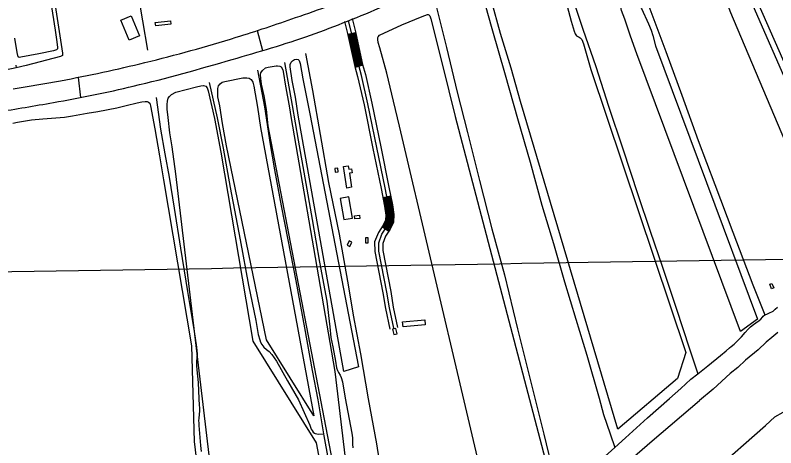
# Model space of a CAD drawing. Extents: x 3855477 to 3893699, y 299188 to 325115.
# Drawn here: x 3871314 to 3874161, y 307174 to 308792 of the extents above; entities that cross this region are included whole.
import ezdxf

# ---------------------------------------------------------------- set-up
doc = ezdxf.new("R2010")
doc.units = 0
for name, color, linetype in [('V-BLDG-OTLN', 7, 'Continuous'), ('V-GRID-MAJR', 7, 'Continuous'), ('V-LEVE-TOET', 7, 'Continuous'), ('V-ROAD-CNTR', 7, 'Continuous'), ('V-SITE-VEGE', 7, 'Continuous'), ('V-TOPO-SHOR', 7, 'Continuous')]:
    doc.layers.add(name, color=color, linetype=linetype)

msp = doc.modelspace()

# ---------------------------------------------------------------- linework, layer by layer
at = {"layer": 'V-BLDG-OTLN'}
for points in [[(3871747.8, 308789.9), (3871779.2, 308715), (3871740.8, 308698.9), (3871709.4, 308773.8)], [(3871895.9, 308758.1), (3871839.7, 308752.1), (3871838.3, 308764.8), (3871894.6, 308770.8)], [(3872555, 308145.6), (3872542.8, 308225.8), (3872560.2, 308228.4), (3872562.1, 308216.3), (3872572.2, 308217.9), (3872574.5, 308202.6), (3872564.6, 308201.1), (3872572.7, 308148.3)], [(3872510.6, 308218.8), (3872511.5, 308204.9), (3872522.7, 308205.6), (3872521.8, 308219.5)], [(3872529.8, 308106.5), (3872543.7, 308027.2), (3872576, 308032.9), (3872562.1, 308112.1)], [(3872583.8, 308042), (3872602, 308043.8), (3872603.2, 308031.5), (3872584.9, 308029.8)], [(3872563.7, 307947.9), (3872555.9, 307931.4), (3872566.1, 307926.5), (3872574, 307943.1)], [(3872624.7, 307940.1), (3872635.1, 307940.1), (3872635.1, 307959.3), (3872624.7, 307959.3)], [(3874144.7, 307768.5), (3874138.1, 307785.5), (3874146.2, 307788.7), (3874152.9, 307771.7)], [(3872763.7, 307644.5), (3872847.1, 307652), (3872848.8, 307633.7), (3872765.4, 307626.2)], [(3872726.3, 307617.8), (3872730.6, 307597.5), (3872743.1, 307600.1), (3872738.8, 307620.4)]]:
    msp.add_lwpolyline(points, close=True, dxfattribs=at)
at = {"layer": 'V-GRID-MAJR'}
msp.add_spline([(3859685.5, 307646.8), (3864995.7, 307731.4), (3870305.8, 307816.8), (3875615.9, 307902.9), (3880925.9, 307989.8), (3886236, 308077.5), (3891546.1, 308165.9)], degree=3, dxfattribs=at)
at = {"layer": 'V-LEVE-TOET'}
msp.add_lwpolyline([(3873926.9, 307084.3), (3874122.5, 307257.3), (3874157.7, 307288.9), (3874188, 307306.8)], dxfattribs=at)
at = {"layer": 'V-ROAD-CNTR'}
for p, q in [((3872588, 308726.2), (3872558.7, 308719.7)), ((3872615, 308604.9), (3872586.1, 308597)), ((3872719.4, 308114.9), (3872689.9, 308109.2)), ((3872711.6, 307983.8), (3872686.4, 307999.9))]:
    msp.add_line(p, q, dxfattribs=at)
for points in [[(3872546.5, 308768.3), (3872557.9, 308723.5), (3872585.1, 308600.6), (3872595.5, 308562.4), (3872619.6, 308456.9), (3872652.8, 308293.9), (3872683.4, 308143.5), (3872695.9, 308078.1), (3872700.5, 308044.5), (3872699.8, 308025.4), (3872690.6, 308006.7), (3872673.1, 307979.2), (3872659.3, 307943.9), (3872659.4, 307908.2), (3872690.3, 307752.8), (3872699.6, 307694.4), (3872715.9, 307617.9)], [(3872730.6, 307621.1), (3872714.3, 307697.1), (3872705.1, 307755.4), (3872674.4, 307909.7), (3872674.3, 307941.1), (3872686.6, 307972.4), (3872703.7, 307999.3), (3872714.7, 308021.6), (3872715.5, 308045.3), (3872710.7, 308080.6), (3872698.1, 308146.4), (3872667.5, 308296.8), (3872634.3, 308460.1), (3872610.1, 308566.1), (3872599.6, 308604.2), (3872572.5, 308727), (3872561.2, 308771.5)], [(3872574.6, 308779.5), (3872587.1, 308730.4), (3872614.2, 308607.9), (3872624.6, 308569.8), (3872648.9, 308463.3), (3872682.2, 308299.8), (3872712.8, 308149.3), (3872725.5, 308083), (3872730.6, 308046), (3872729.6, 308017.9), (3872716.8, 307992), (3872700, 307965.6), (3872689.4, 307938.3), (3872689.4, 307911.2), (3872719.8, 307758), (3872729.1, 307699.9), (3872745.3, 307624.2)], [(3872220.1, 308734.6), (3872240.1, 308659.9)], [(3872561.6, 308720.4), (3872588, 308601.4), (3872588.9, 308597.8)], [(3872564.6, 308721), (3872590.9, 308602.1), (3872591.8, 308598.6)], [(3872567.5, 308721.7), (3872593.8, 308602.8), (3872594.7, 308599.4)], [(3872570.4, 308722.3), (3872596.7, 308603.5), (3872597.6, 308600.2)], [(3872573.4, 308723), (3872599.6, 308604.2), (3872600.5, 308601)], [(3872576.3, 308723.6), (3872602.5, 308605), (3872603.4, 308601.8)], [(3872579.2, 308724.3), (3872605.4, 308605.7), (3872606.3, 308602.5)], [(3872582.1, 308724.9), (3872608.4, 308606.4), (3872609.2, 308603.3)], [(3872585.1, 308725.6), (3872611.3, 308607.1), (3872612.1, 308604.1)], [(3871559.1, 308484.1), (3871551.4, 308559.7)], [(3872692.9, 308109.8), (3872698.9, 308078.6), (3872703.5, 308044.7), (3872702.8, 308024.6), (3872693.3, 308005.2), (3872688.9, 307998.3)], [(3872695.8, 308110.3), (3872701.8, 308079.1), (3872706.5, 308044.8), (3872705.8, 308023.9), (3872695.9, 308003.7), (3872691.4, 307996.7)], [(3872698.8, 308110.9), (3872704.8, 308079.6), (3872709.5, 308045), (3872708.7, 308023.1), (3872698.5, 308002.3), (3872693.9, 307995.1)], [(3872701.7, 308111.5), (3872707.8, 308080.1), (3872712.5, 308045.1), (3872711.7, 308022.4), (3872701.1, 308000.8), (3872696.5, 307993.5)], [(3872704.7, 308112), (3872710.7, 308080.6), (3872715.5, 308045.3), (3872714.7, 308021.6), (3872703.7, 307999.3), (3872699, 307991.9)], [(3872707.6, 308112.6), (3872713.7, 308081), (3872718.6, 308045.4), (3872717.7, 308020.9), (3872706.4, 307997.8), (3872701.5, 307990.3)], [(3872710.6, 308113.2), (3872716.6, 308081.5), (3872721.6, 308045.6), (3872720.6, 308020.2), (3872709, 307996.4), (3872704.1, 307988.6)], [(3872713.5, 308113.7), (3872719.6, 308082), (3872724.6, 308045.7), (3872723.6, 308019.4), (3872711.6, 307994.9), (3872706.6, 307987)], [(3872716.5, 308114.3), (3872722.6, 308082.5), (3872727.6, 308045.9), (3872726.6, 308018.7), (3872714.2, 307993.4), (3872709.1, 307985.4)]]:
    msp.add_lwpolyline(points, dxfattribs=at)
for points in [[(3871246, 308430.1), (3871456.8, 308465.5), (3871756, 308526.8), (3872125.9, 308626.4), (3872419.4, 308717.8), (3872694.2, 308826.9), (3872951.4, 308943.1), (3873197.2, 309062.5), (3873396.1, 309173.9), (3873603.2, 309301.5), (3873850.1, 309473.5), (3874076.9, 309643.6), (3874288.2, 309821.2), (3874524.7, 310044.2), (3874666.7, 310183.4)], [(3871306.7, 308516.8), (3871483.4, 308547.2), (3871799.6, 308615), (3872141.2, 308709.5), (3872363.6, 308783.1), (3872623.5, 308880.1), (3872867.9, 308988.6), (3873088.8, 309092.9), (3873264.9, 309189.6), (3873489.8, 309319.8), (3873684.7, 309452.1), (3873900.8, 309605.6), (3874069.5, 309735.8), (3874209.4, 309855.6), (3874334.7, 309968.6), (3874503.8, 310129.8)]]:
    msp.add_spline(points, degree=3, dxfattribs=at)
at = {"layer": 'V-SITE-VEGE'}
for points in [[(3871351.4, 309424), (3871354.7, 309414.2), (3871376.4, 309277.4), (3871408.4, 309077.9), (3871439.3, 308887.8), (3871463.4, 308736), (3871469.9, 308692.6), (3871472.5, 308671.7), (3871471.8, 308666.1), (3871468.2, 308662.7), (3871457.6, 308658.4), (3871402.8, 308647.6), (3871334.8, 308634.7), (3871328.6, 308634.3), (3871325.5, 308636.6), (3871321.5, 308652.5), (3871312, 308706.1)], [(3874202.8, 308879.5), (3874632.4, 307923.4), (3874520, 307871.7), (3874094.5, 308837.1)], [(3873368.1, 308869.7), (3873395, 308769.7), (3873406.4, 308732.5), (3873409.6, 308723), (3873412.1, 308718.5), (3873414.5, 308715.6), (3873419.4, 308712.7), (3873425.3, 308709.8), (3873428.7, 308707.7), (3873434.8, 308701.7), (3873441, 308684.8), (3873468.8, 308588.9), (3873823.4, 307530.5), (3873792.5, 307433.3), (3873569.8, 307243.1), (3873204.8, 308469.5), (3873169.7, 308594.1), (3873130.4, 308724.2), (3873096.8, 308846)], [(3872729.9, 305936.5), (3872261, 308378.1), (3872255, 308439.3), (3872245.9, 308490.6), (3872235.5, 308534.3), (3872233, 308555.7), (3872232.2, 308570.3), (3872233.5, 308576.3), (3872239.6, 308585.4), (3872251.3, 308595.2), (3872260.5, 308597.8), (3872275.5, 308600.8), (3872290.9, 308603.1), (3872295.8, 308603.2), (3872304.2, 308602), (3872309.5, 308598.5), (3872315.2, 308588.2), (3872318.3, 308574.3), (3872324.6, 308534.2), (3872340.1, 308445), (3872345, 308413.1), (3872510.6, 307459.3), (3872557.3, 307061.1)], [(3871305.5, 308388.2), (3871322.2, 308391.5), (3871374.8, 308400.7), (3871416.7, 308404.5), (3871498, 308410.9), (3871528.1, 308416.1), (3871583.1, 308425.2), (3871623, 308432), (3871694, 308445.4), (3871729.1, 308454.7), (3871770.5, 308464.4), (3871787.7, 308468.5), (3871799.8, 308469.8), (3871807.3, 308469.1), (3871812.9, 308466.7), (3871817.3, 308462.5), (3871820.5, 308452.9), (3871836.1, 308367.3), (3871853.8, 308266.2), (3871868.7, 308176.3), (3871974.1, 307555.6), (3871983.4, 307196.7), (3872160.7, 305717.7)]]:
    msp.add_lwpolyline(points, dxfattribs=at)
for points in [[(3873883.7, 309272), (3873955.8, 309103.3), (3874023.8, 308947.5), (3874075.2, 308828), (3874498, 307863.4), (3874409.8, 307813.8), (3873992.2, 308800.8), (3873941.3, 308934.9), (3873894.5, 309047), (3873856.5, 309145), (3873817.9, 309230.8), (3873794.6, 309293), (3873783.4, 309323), (3873783.4, 309332.5), (3873785.8, 309340.1), (3873792.2, 309349.3), (3873804.2, 309359), (3873817.3, 309366.4), (3873824.6, 309369.7), (3873831.5, 309370), (3873836.6, 309368), (3873841.3, 309361)], [(3873710.8, 308677.6), (3874092.3, 307654.6), (3874028.4, 307609.1), (3873640.8, 308647.5), (3873616.8, 308713.9), (3873595.2, 308777.6), (3873583.4, 308809.3), (3873580.3, 308823.1), (3873580.6, 308828.7), (3873583.2, 308837.1), (3873587.5, 308841.9), (3873598, 308848.6), (3873611.8, 308852.4), (3873623, 308852), (3873631.1, 308849.1), (3873640.7, 308841.8), (3873648.8, 308832.7), (3873657.8, 308817.4), (3873684.7, 308760.4), (3873694.4, 308736.1), (3873700.2, 308716)], [(3872961.2, 308413.1), (3873303.1, 307106.7), (3873322.9, 307007.4), (3873115.7, 306835.8), (3872752, 308377.6), (3872729.8, 308470.3), (3872704.4, 308575), (3872678.9, 308669.6), (3872672.9, 308690.5), (3872670.8, 308701.2), (3872670.6, 308703.2), (3872671.5, 308709.3), (3872672.1, 308711.1), (3872677.8, 308717.2), (3872761.5, 308755.6), (3872837.3, 308786.9), (3872857.1, 308794.5), (3872859.8, 308794.7), (3872861.8, 308793.9), (3872865.9, 308789.5), (3872869.9, 308778.2), (3872906.9, 308630.4), (3872937.1, 308508.7)], [(3872416.3, 308422.9), (3872599.3, 307476.8), (3872543.3, 307459.3), (3872373.5, 308418), (3872362.6, 308485.2), (3872350.2, 308548.2), (3872342.9, 308599.5), (3872343.4, 308608.3), (3872346.7, 308616.1), (3872352.1, 308622.1), (3872359.6, 308626.1), (3872366.2, 308627.2), (3872372.5, 308626.1), (3872376.6, 308622.5), (3872379.9, 308611.6), (3872391, 308554)], [(3872232.1, 308372.1), (3872431.3, 307293), (3872254, 307577.4), (3872105.3, 308303.4), (3872090.2, 308386.4), (3872079.3, 308452.6), (3872072.9, 308486.5), (3872072.3, 308504.7), (3872072.5, 308518.1), (3872075.2, 308528.4), (3872080.5, 308535.2), (3872088.9, 308541.2), (3872098.5, 308544), (3872165.8, 308557.8), (3872181, 308558.2), (3872189, 308557.1), (3872197.3, 308551.8), (3872203.3, 308541.2), (3872207.1, 308527.2), (3872220.3, 308448)], [(3872084, 308280.3), (3872202.7, 307573.1), (3872440.7, 307192.4), (3872687.9, 305888.4), (3872207.4, 305735.2), (3871915.2, 308198.3), (3871900.8, 308299.3), (3871892.7, 308351.8), (3871885.8, 308409.1), (3871882.6, 308440.7), (3871882.2, 308458.5), (3871884, 308470.9), (3871886.7, 308481.2), (3871890.9, 308487.8), (3871899, 308495.4), (3871914.8, 308504.3), (3871992.3, 308524.1), (3872009, 308527.8), (3872019.2, 308528.7), (3872027.4, 308526.1), (3872032.9, 308519.9), (3872036.3, 308509.1), (3872059.6, 308405.9)]]:
    msp.add_lwpolyline(points, close=True, dxfattribs=at)
at = {"layer": 'V-TOPO-SHOR'}
msp.add_line((3871315.8, 308604.9), (3871317.7, 308595.9), dxfattribs=at)
for points in [[(3871646.8, 309728.1), (3871666.8, 309577.7), (3871672.5, 309501), (3871671.5, 309481.4), (3871671.4, 309463.3), (3871674.1, 309431.8), (3871691.9, 309329.7), (3871717.5, 309207.1), (3871743.1, 309044.9), (3871772.2, 308882.3), (3871809.3, 308661.6)], [(3871327.8, 309456.8), (3871340.2, 309457), (3871354.4, 309456.9), (3871356.9, 309456.1), (3871359.7, 309454.3), (3871362, 309451.1), (3871363.8, 309443.3), (3871385.3, 309299.5), (3871410.7, 309135.2), (3871455.4, 308878.6), (3871491.4, 308650.2), (3871491.3, 308644.8), (3871490.5, 308641.8), (3871483.2, 308637.4), (3871355.5, 308604.3), (3871317.7, 308595.9), (3871234.2, 308577.4), (3871143.6, 308560.1), (3871136.9, 308558.3), (3871133.4, 308556.5), (3871129.6, 308551.4), (3871124.5, 308537.8)], [(3873545.4, 309194.5), (3873621, 308992.2), (3873688.8, 308816.6), (3873749, 308657), (3873809.4, 308493.1), (3873870.5, 308323), (3873932.1, 308158.3), (3873999.6, 307980.4), (3874074.5, 307783.4), (3874119.8, 307670.6)], [(3873334.9, 309064.3), (3873388.6, 308891.1), (3873439, 308739.7), (3873486.5, 308600.6), (3873534.7, 308451.3), (3873588.2, 308291.7), (3873644.5, 308121.9), (3873690.4, 307984.3), (3873736.2, 307850), (3873788, 307695.6), (3873837.2, 307544.2), (3873868.4, 307450.6)], [(3873049.9, 308911.8), (3873097.8, 308742), (3873148, 308569.5), (3873193.6, 308406.2), (3873241.3, 308242.2), (3873285.3, 308081.9), (3873328.2, 307937.4), (3873370.3, 307794.2), (3873412.4, 307655), (3873453.3, 307519.9), (3873500, 307359.1)], [(3872887.8, 308830.6), (3872927.8, 308671.1), (3872968.6, 308504.8), (3873007.4, 308353), (3873052.3, 308174.2), (3873097.6, 307992.9), (3873144.9, 307820.8), (3873194.5, 307618.9), (3873260.6, 307354.1)], [(3872400.9, 308649.3), (3872427.1, 308510.1), (3872455, 308345.6), (3872487, 308166.8), (3872526.5, 307972.9), (3872561, 307775.5), (3872578.6, 307669.9), (3872606.9, 307525), (3872634.7, 307356.6)], [(3872322.4, 308615.5), (3872350.4, 308454.8), (3872373.4, 308324.9), (3872398.1, 308183.7), (3872425.6, 308027.3), (3872452.8, 307868.6), (3872480.3, 307721.8), (3872491.2, 307625.8), (3872494.8, 307586.6), (3872503.3, 307551.2), (3872513, 307498.1), (3872516.7, 307473.2), (3872520.5, 307462.9), (3872524.3, 307455.2), (3872529.6, 307445.5), (3872533.7, 307436.7), (3872538.7, 307420.2), (3872548.9, 307359.3)], [(3872220.2, 308586.6), (3872246.9, 308449.7), (3872268, 308307.9), (3872283.9, 308213.6), (3872309.4, 308078.9), (3872334.4, 307951.5), (3872364.2, 307798.6), (3872396.8, 307621.9), (3872425.8, 307463), (3872446.7, 307353.6)], [(3872040, 308540.1), (3872069.3, 308408), (3872091.9, 308294.1), (3872117.9, 308147.1), (3872155.9, 307951.6), (3872187.6, 307781.9), (3872214, 307649.3), (3872222.8, 307598), (3872229, 307576.9), (3872232, 307569.2), (3872236.6, 307559.9), (3872244, 307550.5), (3872254.9, 307541.6), (3872264.4, 307533.8), (3872274.8, 307522.9), (3872291.9, 307497.2), (3872332.8, 307423.5), (3872374.2, 307352.6)], [(3871841.6, 308483.8), (3871857.4, 308366.3), (3871873.9, 308273.9), (3871890.6, 308186), (3871908.9, 308070.6), (3871932.3, 307920.2), (3871958.2, 307758.7), (3871983.3, 307608.4), (3871993, 307549.5), (3871994.3, 307537.7), (3871994.7, 307524.6), (3871992.5, 307496.1), (3871992.2, 307481.2), (3871993.3, 307465.8), (3871998.4, 307417.6), (3872000.9, 307356.5)], [(3873762.3, 307357.5), (3873805, 307395.1), (3873842.8, 307430.4), (3873868.4, 307450.6), (3873905.9, 307480.6), (3873953.9, 307518.4), (3873975.2, 307536.7), (3873987.4, 307547.1), (3873994.1, 307552.9), (3874004.3, 307560.8), (3874014, 307570.1), (3874032.7, 307589.3), (3874046.2, 307605), (3874057.1, 307617.4), (3874066.5, 307626.4), (3874077, 307635.1), (3874085.7, 307641.5), (3874098.5, 307650), (3874104.2, 307654.6), (3874111.4, 307662.7), (3874114, 307665.7), (3874119.8, 307670.6), (3874127.1, 307674), (3874134.7, 307676.9), (3874150.3, 307685), (3874158.2, 307691.7), (3874166.7, 307700)], [(3874168.2, 307604.4), (3874145.8, 307586.6), (3874125.2, 307568.4), (3874094.3, 307540.3), (3874047.5, 307501.4), (3874018.2, 307474.4), (3873989.6, 307451.3), (3873926.1, 307392.8), (3873875.2, 307350.4)], [(3872000.9, 307356.5), (3872002.8, 307333.1), (3872003.4, 307322.7), (3872003.7, 307311.8), (3872002.2, 307297.9), (3872001.4, 307284.9), (3872000.4, 307274), (3872000.6, 307267.5), (3872000.9, 307257.2), (3872007.6, 307181.8), (3872010.3, 307159.7)], [(3872374.2, 307352.6), (3872416.6, 307258.4), (3872421.8, 307243.8), (3872425.6, 307237.7), (3872429.6, 307232.5), (3872433.5, 307228.8), (3872437.1, 307226.6), (3872442.5, 307225.2), (3872450.3, 307224.3), (3872467.5, 307225.4)], [(3872446.7, 307353.6), (3872467.5, 307225.4), (3872468.7, 307217.8), (3872504.2, 307026.9), (3872528.3, 306892.1), (3872554.8, 306745.8), (3872586.7, 306568.5), (3872607.2, 306454.7), (3872631.8, 306320.1), (3872651.7, 306208.2), (3872681.8, 306037.7), (3872700.6, 305941.6), (3872704.7, 305920.7), (3872709.6, 305906.9), (3872718.9, 305890.1)], [(3872548.9, 307359.3), (3872568.6, 307254.6), (3872573.8, 307228.8), (3872575.8, 307211.4), (3872576.4, 307199.2), (3872576.4, 307187.3), (3872577.7, 307173)], [(3872634.7, 307356.6), (3872666.3, 307188.4), (3872694, 307012.3), (3872730.2, 306842.2), (3872786.4, 306606.2), (3872795.7, 306571), (3872808, 306524.2)], [(3872893.3, 306201.1), (3872891.1, 306240.9), (3872890, 306281.2), (3872891.4, 306314.7), (3872895.2, 306340.2), (3872901.1, 306363.6), (3872911.4, 306395.7), (3872923.9, 306431.6), (3872936.8, 306460), (3872959.5, 306501.4), (3872994.8, 306555), (3873024.7, 306596.9), (3873058, 306641.4), (3873070.2, 306655.4), (3873081.2, 306667.1), (3873104.3, 306686.1), (3873151.4, 306725), (3873253.7, 306815.1), (3873370.6, 306914), (3873442.7, 306975.2), (3873524, 307046.5), (3873585.2, 307102.7), (3873697.4, 307200.2), (3873875.2, 307350.4)], [(3873260.6, 307354.1), (3873292.3, 307224.4), (3873329.1, 307075.3), (3873351.5, 306996.4)], [(3873460.3, 307087.7), (3873557.9, 307174.2), (3873598.7, 307210.4), (3873680.1, 307285.9), (3873762.3, 307357.5)], [(3873500, 307359.1), (3873516, 307298.1), (3873540.4, 307226.3), (3873557.9, 307174.2)]]:
    msp.add_lwpolyline(points, dxfattribs=at)

doc.saveas('drawing.dxf')
